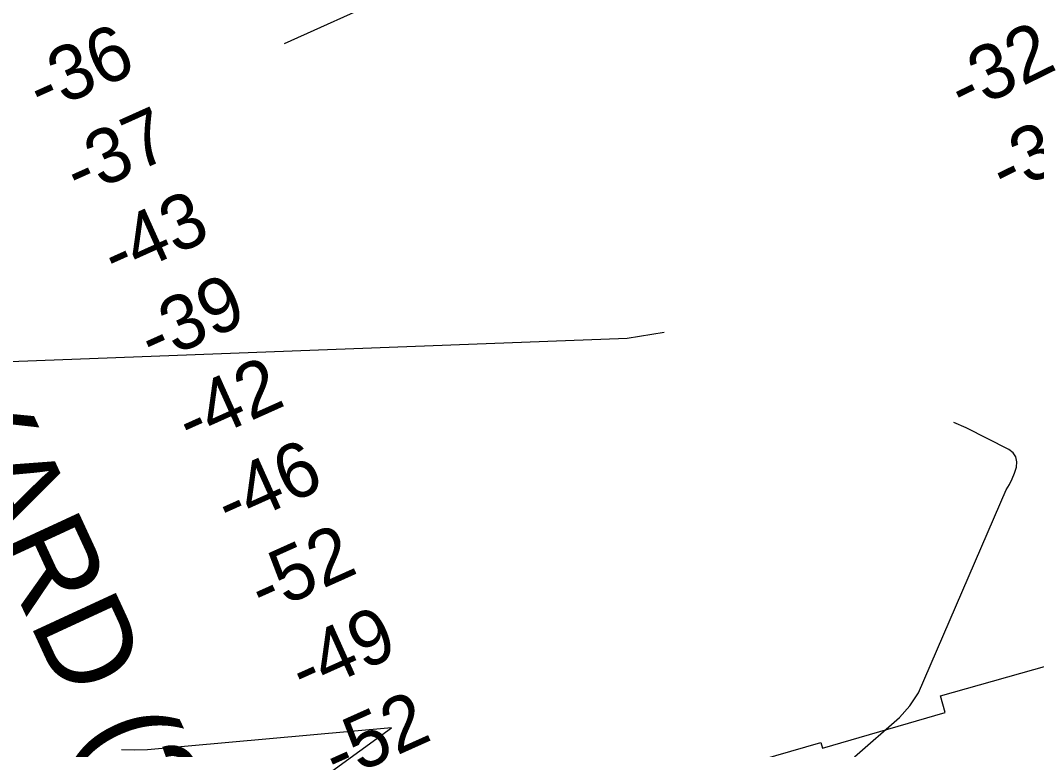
# Model space of a CAD drawing. Extents: x 3245246 to 3283090, y 806824 to 832173.
# Drawn here: x 3250458 to 3251571, y 814828 to 815627 of the extents above; entities that cross this region are included whole.
import ezdxf

# ---------------------------------------------------------------- set-up
doc = ezdxf.new("R2010")
doc.units = 0
for name, color, linetype in [('V-CHAN-NAID', 7, 'Continuous'), ('V-RIVR-RANG', 7, 'Continuous'), ('V-RRAP-RVMT', 7, 'Continuous'), ('V-STRM-FLOW', 7, 'Continuous'), ('V-TOPO-MAJR', 7, 'Continuous'), ('V-TOPO-MINR', 7, 'Continuous')]:
    doc.layers.add(name, color=color, linetype=linetype)

msp = doc.modelspace()

# ---------------------------------------------------------------- linework, layer by layer
at = {"layer": 'V-RRAP-RVMT'}
for p, q in [((3251465.6, 814886.5), (3251611.3, 814927.8)), ((3251465.6, 814886.5), (3251611.3, 814927.8)), ((3251470.7, 814868.3), (3251465.6, 814886.5)), ((3251470.7, 814868.3), (3251465.6, 814886.5)), ((3251336.4, 814829.3), (3251470.7, 814868.3)), ((3251336.4, 814829.3), (3251470.7, 814868.3)), ((3251195.3, 814795.4), (3251334.5, 814835.5)), ((3251195.3, 814795.4), (3251334.5, 814835.5)), ((3251334.5, 814835.5), (3251336.4, 814829.3)), ((3251334.5, 814835.5), (3251336.4, 814829.3))]:
    msp.add_line(p, q, dxfattribs=at)
at = {"layer": 'V-STRM-FLOW'}
msp.add_line((3250746.9, 815601.4), (3250975.1, 815704.4), dxfattribs=at)
at = {"layer": 'V-TOPO-MAJR'}
for points in [[(3251162.8, 815284.6), (3251122.4, 815278.1), (3250281.7, 815246.4), (3249829, 815086), (3249804.7, 815077.3), (3249780.4, 815068.6), (3249756.1, 815059.7), (3249731.9, 815050.8), (3249415.3, 814933.4)], [(3251371.4, 814819.6), (3251420.5, 814862.9), (3251432.1, 814875.7), (3251441.6, 814889.8), (3251537.4, 815112.3), (3251541, 815118.1), (3251544.2, 815124.2), (3251546.8, 815130.5), (3251549, 815137), (3251549.3, 815143), (3251548.2, 815148.3), (3251545, 815152.8), (3251540.4, 815156.6), (3251493.7, 815180.2), (3251480, 815186)]]:
    msp.add_lwpolyline(points, dxfattribs=at)
at = {"layer": 'V-TOPO-MINR'}
msp.add_lwpolyline([(3250444.9, 814582.7), (3250518.6, 814621.3), (3250590.8, 814662.2), (3250660.8, 814706.7), (3250729.4, 814753.7), (3250864.3, 814851.3), (3250596.8, 814827.5), (3250582.6, 814826.9), (3250568.5, 814827.3)], dxfattribs=at)

# ---------------------------------------------------------------- texts
at = {"layer": 'V-CHAN-NAID'}
msp.add_text('GRAVE YARD (268.4)', height=100, rotation=294.8246, dxfattribs=at).set_placement((3250139.3, 815675.5))
at = {"layer": 'V-RIVR-RANG'}
for s, rotation, p in [('-36', 24.1718, (3250480.9, 815523.2)), ('-32', 26.162, (3251491.1, 815522.8)), ('-37', 24.1718, (3250521.5, 815431.8)), ('-38', 26.162, (3251536.5, 815433.6)), ('-43', 24.1718, (3250562.5, 815340.6)), ('-39', 24.1718, (3250602.9, 815249.2)), ('-42', 24.1718, (3250644.2, 815158.1)), ('-46', 24.1718, (3250686.9, 815067.6)), ('-52', 24.1718, (3250723.6, 814974.5)), ('-49', 24.1718, (3250768.3, 814885)), ('-52', 24.1718, (3250804.8, 814791.7))]:
    msp.add_text(s, height=60, rotation=rotation, dxfattribs=at).set_placement(p)

doc.saveas('drawing.dxf')
